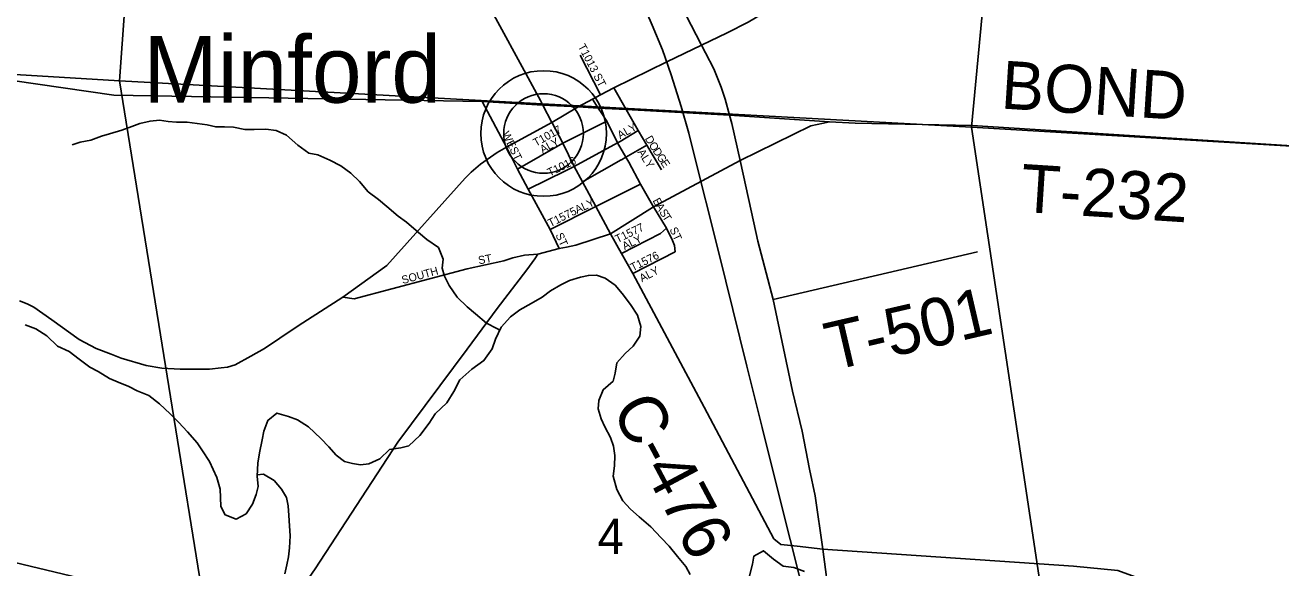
# Model space of a CAD drawing. Extents: x 1624196 to 2029251, y 146837 to 440034.
# Drawn here: x 1862113 to 1869960, y 310313 to 313708 of the extents above; entities that cross this region are included whole.
import ezdxf

# ---------------------------------------------------------------- set-up
doc = ezdxf.new("R2010")
doc.units = 0
for name, color, linetype in [('GM_P_State_Alignment', 7, 'Continuous'), ('GM_X_County_Road', 7, 'Continuous'), ('GM_X_County_Road_Text', 7, 'Continuous'), ('GM_X_Minor_River', 7, 'Continuous'), ('GM_X_Rail_Line', 7, 'Continuous'), ('GM_X_Section', 7, 'Continuous'), ('GM_X_Section_Text', 7, 'Continuous'), ('GM_X_State_Route', 7, 'Continuous'), ('GM_X_Township', 7, 'Continuous'), ('GM_X_Township_Road', 7, 'Continuous'), ('GM_X_Township_Road_Text', 7, 'Continuous'), ('GM_X_Township_Subdivision', 7, 'Continuous'), ('GM_X_Township_Subdivision_Text', 7, 'Continuous'), ('GM_X_Unincorporated', 7, 'Continuous'), ('GM_X_Unincorporated_Location', 7, 'Continuous'), ('GM_X_Unincorporated_Text', 7, 'Continuous')]:
    doc.layers.add(name, color=color, linetype=linetype)

msp = doc.modelspace()

# ---------------------------------------------------------------- linework, layer by layer
at = {"layer": 'GM_P_State_Alignment'}
msp.add_lwpolyline([(1867469.8, 296505.3), (1867223.6, 296990.8), (1867107.3, 297462.3), (1867087.1, 297855.1), (1867102.8, 298078.7), (1867666.6, 299408.3), (1868230.5, 301785.5), (1868231.8, 301827.8), (1868311.1, 304525.3), (1868278.4, 304645.4), (1867223.6, 308514.1), (1866988.9, 308937.8), (1866700, 309319.9), (1865290.3, 309722.8), (1863731.6, 309951), (1863638.9, 309964.6), (1859506.1, 310956.2), (1859433.1, 310982.6), (1859396.9, 311020), (1856781.2, 313700.4), (1856167.1, 314329.7)], dxfattribs=at)
at = {"layer": 'GM_X_County_Road'}
for points in [[(1865334.1, 313235.7), (1864952.6, 313938.7), (1864951.4, 314013.3), (1864959.6, 314124.1), (1864970.9, 314228.4), (1865027.7, 314706.2), (1865054.4, 315108.9), (1865044.1, 315192.1), (1865000.2, 315279.9), (1864597.5, 315933.4)], [(1865406.3, 313096.6), (1865404.9, 313099.2), (1865349.1, 313208.2), (1865334.1, 313235.7)], [(1865770.8, 312403.3), (1865678.9, 312573.3), (1865595.4, 312727.7), (1865543.6, 312823.3), (1865472.5, 312970.1), (1865406.3, 313096.6)], [(1865316, 312276.4), (1865449.5, 312310.9), (1865496.7, 312320), (1865554.3, 312332), (1865770.8, 312403.3)], [(1867098.6, 310430), (1866936.5, 310449.2), (1866834.8, 310459.8), (1866792.5, 310495.3), (1866356.3, 311319.4), (1865910.4, 312155.2), (1865840.2, 312280.1), (1865770.8, 312403.3)], [(1862304.8, 305642.2), (1862513.9, 305824), (1862715.1, 306326.9), (1862838, 306664.3), (1862953.2, 306881.4), (1863006.2, 307097.4), (1863043.2, 307317.6), (1863073.6, 307487.7), (1863177.1, 307731.1), (1863328.7, 308120.3), (1863394.7, 308404.3), (1863553.1, 309008), (1863656.9, 309574.4), (1863721.6, 309908.6), (1863731.6, 309951), (1863759.8, 310070.6), (1863925.4, 310307.1), (1864441.3, 311099.8), (1864874.5, 311680.8), (1865062.6, 311936.1), (1865248, 312178.1), (1865298, 312245.3), (1865316, 312276.4)], [(1867098.6, 310430), (1868664.2, 310324.9), (1868940.8, 310297.2), (1869164.3, 310216), (1869325.2, 310087.5), (1869439.7, 309951.6), (1869533.8, 309783.9), (1869957.4, 309357), (1870173, 309121.5)]]:
    msp.add_lwpolyline(points, dxfattribs=at)
at = {"layer": 'GM_X_Minor_River'}
for points in [[(1865078.8, 311800.8), (1865060.7, 311810.1), (1864996.8, 311844.5), (1864926.9, 311902.9), (1864875, 311945.3), (1864813.2, 312005.7), (1864763.5, 312080.1), (1864733.7, 312138.4), (1864719.9, 312188.6), (1864726.1, 312244.8), (1864696.4, 312317.1), (1864622.5, 312367.5), (1864570.6, 312411.9), (1864496.8, 312476.4), (1864444.9, 312512.8), (1864373, 312573.2), (1864321.2, 312617.6), (1864257.3, 312666), (1864201.5, 312730.4), (1864147.6, 312782.8), (1864085.7, 312827.2), (1864017.8, 312863.6), (1863941.8, 312896.1), (1863885.8, 312906.4), (1863817.9, 312956.8), (1863746.1, 313019.3), (1863682.1, 313049.7), (1863616, 313058), (1863543.9, 313054.3), (1863485.8, 313054.6), (1863415.8, 313069), (1863359.7, 313071.2), (1863303.6, 313071.5), (1863249.6, 313083.8), (1863125.5, 313100.4), (1863059.4, 313100.7), (1863007.3, 313105), (1862953.3, 313113.2), (1862893.2, 313107.5), (1862829, 313091.8), (1862778.8, 313074), (1862716.6, 313050.2), (1862640.4, 313028.5), (1862590.3, 313012.7), (1862524.1, 312988.9), (1862455.9, 312975.2), (1862405.7, 312959.4)], [(1862112.3, 311833.8), (1862180.3, 311809.5), (1862248.2, 311765), (1862316, 311700.5), (1862388, 311666.1), (1862449.9, 311619.7), (1862517.8, 311569.3), (1862569.7, 311541), (1862639.6, 311498.5), (1862693.6, 311474.2), (1862761.6, 311447.8), (1862813.5, 311421.5), (1862885.5, 311391.1), (1862953.4, 311338.6), (1863019.2, 311276.2), (1863071.1, 311223.8), (1863126.9, 311163.4), (1863188.7, 311094.9), (1863220.5, 311044.6), (1863264.3, 310978.3), (1863288.1, 310928), (1863309.9, 310877.8), (1863331.6, 310805.5), (1863333.4, 310753.4), (1863335.1, 310697.2), (1863362.9, 310645), (1863430.9, 310618.6), (1863493.2, 310652.4), (1863533.5, 310712.3), (1863555.8, 310772.4), (1863570.1, 310822.5), (1863562.3, 310886.6), (1863566.7, 310968.8), (1863577, 311033), (1863593.4, 311115.1), (1863603.6, 311169.2), (1863630, 311235.2), (1863686.3, 311281.1), (1863758.3, 311260.7), (1863814.3, 311238.4), (1863884.2, 311196), (1863960, 311123.4), (1864009.8, 311071), (1864055.7, 311018.7), (1864109.6, 310978.3), (1864159.6, 310966.1), (1864209.6, 310957.8), (1864261.7, 310963.6), (1864330, 310995.4), (1864390.3, 311053.2), (1864460.5, 311064.9), (1864510.6, 311076.7), (1864579, 311140.6), (1864637.4, 311218.5), (1864675.8, 311276.5), (1864748.2, 311346.3), (1864792.6, 311416.3), (1864828.9, 311490.3), (1864905.3, 311556.1), (1864979.7, 311609.9), (1865032.1, 311683.9), (1865052.4, 311743.9), (1865086.8, 311818), (1865145.2, 311883.9), (1865203.5, 311927.7), (1865275.7, 311967.5), (1865344, 312007.2), (1865396.3, 312047.1), (1865460.5, 312082.9), (1865514.7, 312110.7), (1865582.9, 312132.5), (1865633.1, 312142.3), (1865683.1, 312144), (1865737.1, 312125.7), (1865801, 312081.3), (1865844.9, 312029), (1865896.7, 311960.6), (1865940.4, 311894.2), (1865960.1, 311823.9), (1865953.9, 311761.8), (1865913.5, 311699.8), (1865863.2, 311653.9), (1865810.9, 311596), (1865800.6, 311531.9), (1865788.4, 311481.8), (1865726, 311428), (1865697.7, 311359.9), (1865693.5, 311307.8), (1865713.2, 311245.6), (1865735, 311195.3), (1865770.8, 311129), (1865790.6, 311074.8), (1865798.3, 311016.6), (1865796, 310952.4), (1865787.7, 310886.3)], [(1863562.8, 310895.2), (1863602.4, 310900.5), (1863668.4, 310860.1), (1863714.2, 310805.7), (1863746, 310753.5), (1863755.8, 310701.3), (1863761.5, 310641.1), (1863765.3, 310576.9), (1863769, 310514.7), (1863764.7, 310438.5), (1863758.4, 310382.4), (1863748.2, 310332.4), (1863735.9, 310276.3)], [(1865787.7, 310886.3), (1865811.4, 310804), (1865847.1, 310733.6), (1865895, 310681.3), (1865950.9, 310632.9), (1866022.7, 310570.4), (1866088.5, 310501.9), (1866138.3, 310449.5), (1866190.1, 310385.1), (1866241.9, 310322.7), (1866269.7, 310272.5)], [(1866640.3, 310262.7), (1866658.6, 310336.8), (1866666.9, 310386.9), (1866727.1, 310420.7), (1866789, 310368.3), (1866850.9, 310323.9), (1866916.9, 310315.6), (1866982.9, 310291.2)]]:
    msp.add_lwpolyline(points, dxfattribs=at)
at = {"layer": 'GM_X_Rail_Line'}
msp.add_lwpolyline([(1868087.5, 305624.5), (1868039.9, 305836.3), (1867953.1, 306182.6), (1867782.7, 306866.2), (1867634.5, 307463), (1867547.6, 307813.7), (1867306.5, 308777.2), (1867285.5, 308879), (1867275.7, 308946.8), (1867225.7, 309155), (1867007.8, 310036.1), (1866836.3, 310723.1), (1866719.1, 311192.1), (1866623.9, 311576), (1866491.2, 312105.9), (1866402.7, 312466.5), (1866329.7, 312754.1), (1866260, 313031.8), (1866213.5, 313199.9), (1866150.3, 313397.3), (1866095.2, 313552.8), (1866032.1, 313706.6), (1865971.3, 313848.2)], dxfattribs=at)
at = {"layer": 'GM_X_Section'}
for points in [[(1857524.1, 319081), (1863090.4, 318742.3), (1862702.1, 313359.4), (1857755, 313660.7), (1857913.9, 316368.1)], [(1863090.4, 318742.3), (1868445.8, 318460.1), (1868297.2, 315938.5), (1868027.4, 313069.2), (1862702.1, 313359.4)], [(1868445.8, 318460.1), (1873877, 318127.6), (1873780.6, 312727.5), (1868027.4, 313069.2), (1868297.2, 315938.5)], [(1857755, 313660.7), (1862702.1, 313359.4), (1863554, 308076.2), (1858063.1, 308240.9)], [(1862702.1, 313359.4), (1868027.4, 313069.2), (1868813.6, 307826.2), (1863554, 308076.2)], [(1868027.4, 313069.2), (1873780.6, 312727.5), (1874682.9, 307506.1), (1868813.6, 307826.2)]]:
    msp.add_lwpolyline(points, close=True, dxfattribs=at)
at = {"layer": 'GM_X_State_Route'}
for points in [[(1866339.1, 313582.3), (1866242, 313771.8), (1866174.9, 313885.5), (1866093.5, 314005.2), (1865943.9, 314231.3), (1865789.4, 314462.3), (1865624.5, 314725.2), (1865488.8, 314941), (1865330.5, 315172.5), (1865213.6, 315346.9), (1865142.5, 315491.3), (1865086, 315621.1), (1865056.7, 315759.2), (1865037.9, 315910.4)], [(1866339.1, 313582.3), (1866499.8, 313659.1), (1866631.9, 313725.9), (1866711.7, 313774.1), (1866779.8, 313827.4), (1866849.6, 313902.2), (1866892.8, 313957), (1866970.9, 314065.1), (1867050.3, 314193.2), (1867106.9, 314328.3), (1867139.8, 314432.4), (1867265.7, 314899.8), (1867387.2, 315179.7), (1867480.8, 315425.6), (1867541.9, 315595.6), (1867594.8, 315717.5), (1867643, 315778.3), (1867675.5, 315819.2), (1867741.8, 315860.9), (1867856.2, 315912.3), (1867947.7, 315912.2), (1867966.8, 315912.2)], [(1863847.4, 311845), (1864097.2, 312006.3), (1864372.7, 312205.1), (1864862.4, 312750.8), (1864899.7, 312788.3), (1864959.3, 312839.3), (1865063.6, 312912), (1865121.5, 312943.6), (1865404.9, 313099.2), (1865569.3, 313196.1), (1865658.1, 313245.5), (1865708.6, 313272.1), (1865792.1, 313316), (1866122.2, 313478), (1866339.1, 313582.3)], [(1866363.9, 313535.4), (1866339.1, 313582.3)], [(1866743.1, 312158.3), (1866691.2, 312355.9), (1866651.5, 312538.2), (1866580.9, 312860.3), (1866528.6, 313093.1), (1866514.5, 313143.9), (1866486.6, 313245.4), (1866462.6, 313319.7), (1866417.3, 313433.9), (1866363.9, 313535.4)], [(1867143.9, 310075.5), (1867140.7, 310096.5), (1867098.6, 310430), (1867049.2, 310763.1), (1867013.7, 310929.8), (1866968.6, 311167.5), (1866909.3, 311419.3), (1866786.8, 311991.5), (1866743.1, 312158.3)], [(1862078.5, 311983.1), (1862124.7, 311965.6), (1862167.2, 311943.4), (1862279.3, 311863.9), (1862449.9, 311742.5), (1862556.7, 311685.2), (1862651.3, 311649), (1862712, 311625.6), (1862869.7, 311578.9), (1862967.8, 311562.5), (1863082.2, 311556.7), (1863264.4, 311556.7), (1863337.1, 311565), (1863377.6, 311569.6), (1863424.7, 311582.6), (1863524.1, 311637.1), (1863607.8, 311685.8), (1863800.1, 311814.4), (1863847.4, 311845)]]:
    msp.add_lwpolyline(points, dxfattribs=at)
at = {"layer": 'GM_X_Township'}
for points in [[(1854864.2, 313762.2), (1856781.2, 313700.3), (1857737.8, 313646.1), (1858793.4, 313592.1), (1861715.3, 313408), (1862667.6, 313269.5), (1864968.7, 313229.2), (1865349.1, 313208.2), (1865569.3, 313196.1), (1865694.9, 313189.1), (1865869.3, 313179.5), (1866514.5, 313143.9), (1867138.8, 313102.6), (1867300.5, 313093.9), (1868031.9, 313079.4), (1873079.2, 312760.1), (1875709.4, 312624), (1875671.2, 312786.8), (1875450, 313153.8), (1875288.7, 313355.8), (1875118.9, 313508.8), (1875050.8, 313604.4), (1874854.8, 313737.1)], [(1874854.8, 313737.1), (1875050.8, 313604.4), (1875118.9, 313508.8), (1875288.7, 313355.8), (1875450, 313153.8), (1875671.2, 312786.8), (1875709.4, 312624), (1873079.2, 312760.1), (1868031.9, 313079.4), (1867300.5, 313093.9), (1867138.8, 313102.6), (1866514.5, 313143.9), (1865869.3, 313179.5), (1865694.9, 313189.1), (1865569.3, 313196.1), (1865349.1, 313208.2), (1864968.7, 313229.2), (1862667.6, 313269.5), (1861715.3, 313408), (1858793.4, 313592.1), (1857737.8, 313646.1), (1856781.2, 313700.3), (1854864.2, 313762.2)]]:
    msp.add_lwpolyline(points, dxfattribs=at)
at = {"layer": 'GM_X_Township_Road'}
for points in [[(1866580.9, 312860.3), (1867023.4, 313077.8), (1867101.4, 313094.5)], [(1867101.4, 313094.5), (1867138.8, 313102.6), (1867300.5, 313094), (1868031.9, 313079.5), (1873079.2, 312760.1)], [(1866033.7, 312568), (1866039.8, 312571.8), (1866580.9, 312860.3)], [(1865770.8, 312403.3), (1866033.7, 312568)], [(1866786.8, 311991.5), (1868064.2, 312289.3)]]:
    msp.add_lwpolyline(points, dxfattribs=at)
at = {"layer": 'GM_X_Township_Subdivision'}
for points in [[(1865708.6, 313272.1), (1865581.1, 313521)], [(1866090.4, 312803.7), (1865998.5, 312956.6), (1865943.5, 313048), (1865869.3, 313179.5), (1865792.1, 313316)], [(1865449.5, 312310.9), (1865393.3, 312429.7), (1865256.3, 312682.2), (1865190, 312806.6), (1865121.5, 312943.6), (1864968.7, 313229.2)], [(1865717.6, 313154.2), (1865694.9, 313189.1), (1865658.1, 313245.5)], [(1866033.8, 312582.3), (1865959, 312714.1), (1865884.7, 312851.4), (1865866.9, 312881.9), (1865815.4, 312970.7), (1865747.8, 313107.8), (1865717.6, 313154.2)], [(1865190, 312806.6), (1865472.5, 312970.1), (1865747.8, 313107.8)], [(1865832.4, 312981), (1865943.5, 313048)], [(1865489.4, 312796.7), (1865543.6, 312823.3), (1865815.4, 312970.7), (1865832.4, 312981)], [(1865837.2, 312865.1), (1865839.1, 312866.1), (1865866.9, 312881.9), (1865998.5, 312956.6)], [(1865595.4, 312727.7), (1865837.2, 312865.1)], [(1865256.3, 312682.2), (1865489.4, 312796.7)], [(1865393.3, 312429.7), (1865678.9, 312573.3), (1865959, 312714.1)], [(1866174.7, 312290.9), (1866171.5, 312330.1), (1866158.7, 312361.2), (1866119.9, 312437.6), (1866039.8, 312571.8), (1866033.8, 312582.3)], [(1865840.2, 312280.1), (1866083.5, 312405.1), (1866119.9, 312437.6)], [(1864875, 312183.8), (1865103.7, 312232.8), (1865159.6, 312252.5), (1865233.8, 312268.7), (1865316, 312276.4)], [(1865910.4, 312155.2), (1866174.7, 312290.9)], [(1864097.2, 312006.3), (1864168.2, 311996.6), (1864874.2, 312183.6), (1864875, 312183.8)]]:
    msp.add_lwpolyline(points, dxfattribs=at)
at = {"layer": 'GM_X_Unincorporated'}
for radius in [392.8, 249]:
    msp.add_circle((1865352.8, 313030.1), radius, dxfattribs=at)
at = {"layer": 'GM_X_Unincorporated_Location'}
msp.add_line((1865352.8, 313030.1), (1865352.8, 313030.1), dxfattribs=at)

# ---------------------------------------------------------------- texts
at = {"layer": 'GM_X_County_Road_Text'}
msp.add_text('C-476', height=300, rotation=298.03887, dxfattribs=at).set_placement((1865773.4, 311305.8))
at = {"layer": 'GM_X_Section_Text'}
msp.add_text('4', height=221, rotation=0.00001, dxfattribs=at).set_placement((1865690, 310400.3))
at = {"layer": 'GM_X_Township_Road_Text'}
for s, rotation, p in [('BOND', 356.34788, (1868205.5, 313186.9)), ('T-232', 356.33566, (1868327.5, 312540.7)), ('T-501', 13.07964, (1867154.2, 311545.5))]:
    msp.add_text(s, height=300, rotation=rotation, dxfattribs=at).set_placement(p)
at = {"layer": 'GM_X_Township_Subdivision_Text'}
for s, rotation, p in [('T1013 ST', 297.47568, (1865566.3, 313575.1)), ('WEST', 295.90753, (1865091.3, 313029.1)), ('T1017', 29.36358, (1865304.6, 312946.9)), ('ALY', 29.24723, (1865830.6, 312993.6)), ('L', 28.69112, (1865385.2, 312925)), ('Y', 27.46435, (1865415.8, 312941.8)), ('D', 299.83164, (1865984.3, 312998.8)), ('O', 303.0054, (1866007.7, 312958)), ('A', 28.99941, (1865346.7, 312903.7)), ('ALY', 302.61578, (1865937.8, 312913.5)), ('D', 303.69891, (1866032.1, 312920.6)), ('G', 303.69891, (1866056.5, 312884)), ('T1016', 25.86408, (1865391.1, 312760.7)), ('E', 303.69787, (1866080.9, 312847.3)), ('ALY', 25.64157, (1865562.7, 312527.6)), ('E', 297.57914, (1866032.9, 312611.1)), ('A', 300.95712, (1866050.8, 312577.1)), ('T1575', 26.56232, (1865395.4, 312443.9)), ('S', 301.99567, (1866073.9, 312538.6)), ('T', 301.99567, (1866092.6, 312508.7)), ('T1577', 25.86408, (1865814.8, 312344.1)), ('ST', 295.0177, (1866138.5, 312430.7)), ('ST', 295.0177, (1865425.7, 312395.5)), ('ALY', 26.56505, (1865859.1, 312299.6)), ('ST', 10.61223, (1864949, 312211.6)), ('T1576', 26.56505, (1865910.2, 312166.7)), ('SOUTH', 15.2568, (1864473.1, 312088.2)), ('ALY', 27.47388, (1865967.3, 312099.2))]:
    msp.add_text(s, height=50, rotation=rotation, dxfattribs=at).set_placement(p)
at = {"layer": 'GM_X_Unincorporated_Text'}
msp.add_text('Minford', height=417, rotation=0.00001, dxfattribs=at).set_placement((1862852, 313222.9))

doc.saveas('drawing.dxf')
